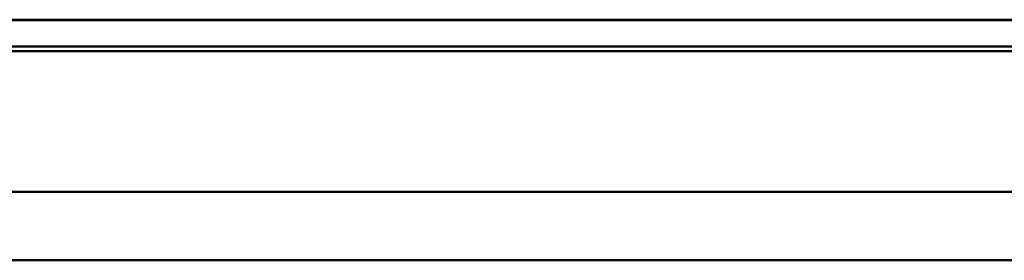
# Model space of a CAD drawing. Header units: inches. Extents: x 0.8 to 75.7, y -7.8 to 49.3.
# Tile 294 of 339: x 64.3 to 66, y 21.8 to 22.2. Entities that reach past the tile are written whole.
import ezdxf

# ---------------------------------------------------------------- set-up
doc = ezdxf.new("R2010")
doc.units = ezdxf.units.IN
doc.header["$MEASUREMENT"] = 0
doc.layers.add('Visible Edges(ROSSANSI)', color=7, linetype='Continuous', lineweight=50)
doc.layers.add('Visible Tangent Edges(ROSSANSI)', color=7, linetype='Continuous', lineweight=50)

msp = doc.modelspace()

# ---------------------------------------------------------------- linework, layer by layer
at = {"layer": 'Visible Edges(ROSSANSI)'}
for p, q in [((56.4159, 22.2118), (69.1131, 22.2118)), ((69.1131, 22.211), (56.4159, 22.211)), ((56.4751, 22.165), (69.1131, 22.165)), ((69.1231, 22.1569), (56.4653, 22.1569))]:
    msp.add_line(p, q, dxfattribs=at)
at = {"layer": 'Visible Tangent Edges(ROSSANSI)'}
for p, q in [((31.9542, 21.9106), (70.1442, 21.9106)), ((70.1442, 21.7906), (31.9542, 21.7906))]:
    msp.add_line(p, q, dxfattribs=at)

doc.saveas('drawing.dxf')
